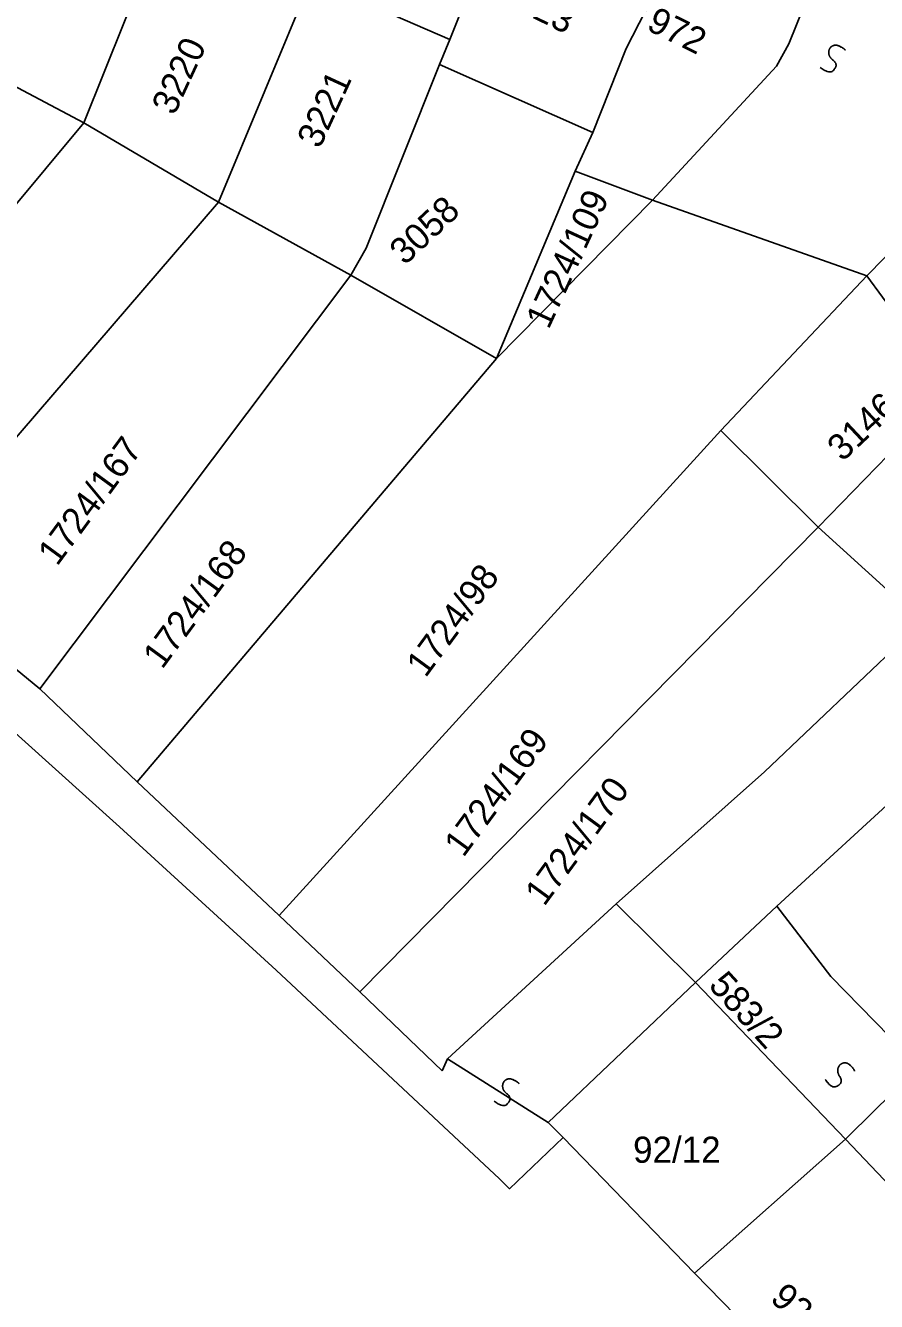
# Model space of a CAD drawing. Extents: x -581999 to -572728, y -1219553 to -1212032.
# Drawn here: x -578208.2 to -578143.1, y -1215994.7 to -1215897.1 of the extents above; entities that cross this region are included whole.
import ezdxf

# ---------------------------------------------------------------- set-up
doc = ezdxf.new("R2010")
doc.units = 0
for name, color, linetype in [('Vrstva 1', 7, 'Continuous'), ('Vrstva 2', 7, 'Continuous'), ('Vrstva 4', 7, 'Continuous'), ('Vrstva 6', 7, 'Continuous')]:
    doc.layers.add(name, color=color, linetype=linetype)

msp = doc.modelspace()

# ---------------------------------------------------------------- linework, layer by layer
at = {"layer": 'Vrstva 1'}
for p, q in [((-578151.646, -1215954.194), (-578139.298, -1215942.44)), ((-578156.919, -1215970.292), (-578163.001, -1215964.282)), ((-578176.3, -1215977.064), (-578175.898, -1215976.141))]:
    msp.add_line(p, q, dxfattribs=at)
for points in [[(-578203.706, -1215904.526), (-578197.478, -1215888.994)], [(-578147.001, -1215891.58), (-578149.78, -1215898.481)], [(-578173.327, -1215892.214), (-578175.722, -1215898.158)], [(-578193.402, -1215910.593), (-578186.313, -1215893.529)], [(-578186.313, -1215893.529), (-578175.722, -1215898.158)], [(-578164.775, -1215905.26), (-578162.221, -1215898.842), (-578160.752, -1215895.963)], [(-578215.124, -1215898.484), (-578203.706, -1215904.526)], [(-578175.722, -1215898.158), (-578176.489, -1215900.074)], [(-578149.78, -1215898.481), (-578150.736, -1215900.206)], [(-578176.489, -1215900.074), (-578182.111, -1215914.119), (-578183.289, -1215916.178)], [(-578176.489, -1215900.074), (-578164.775, -1215905.26)], [(-578150.736, -1215900.206), (-578160.221, -1215910.443)], [(-578227.09, -1215932.638), (-578203.706, -1215904.526)], [(-578193.402, -1215910.593), (-578203.706, -1215904.526)], [(-578166.116, -1215908.232), (-578164.775, -1215905.26)], [(-578134.447, -1215906.66), (-578143.815, -1215916.232)], [(-578172.152, -1215922.565), (-578166.116, -1215908.232)], [(-578166.116, -1215908.232), (-578160.221, -1215910.443)], [(-578172.152, -1215922.565), (-578160.221, -1215910.443)], [(-578160.221, -1215910.443), (-578143.815, -1215916.232)], [(-578217.836, -1215938.987), (-578193.402, -1215910.593)], [(-578183.289, -1215916.178), (-578193.402, -1215910.593)], [(-578143.815, -1215916.232), (-578141.434, -1215919.498), (-578133.119, -1215911.075), (-578126.539, -1215913.103)], [(-578258.822, -1215914.078), (-578234.421, -1215932.176), (-578213.358, -1215947.245), (-578200.962, -1215958.393)], [(-578207.058, -1215947.832), (-578183.289, -1215916.178)], [(-578172.152, -1215922.565), (-578183.289, -1215916.178)], [(-578143.815, -1215916.232), (-578154.982, -1215928.067)], [(-578199.62, -1215954.944), (-578172.152, -1215922.565)], [(-578136.845, -1215924.459), (-578147.55, -1215935.465)], [(-578188.754, -1215965.19), (-578154.982, -1215928.067)], [(-578154.982, -1215928.067), (-578147.55, -1215935.465)], [(-578182.59, -1215971.013), (-578147.55, -1215935.465)], [(-578147.55, -1215935.465), (-578142.299, -1215940.245), (-578139.298, -1215942.44)], [(-578217.836, -1215938.987), (-578207.058, -1215947.832)], [(-578207.058, -1215947.832), (-578199.62, -1215954.944)], [(-578175.898, -1215976.141), (-578163.001, -1215964.282), (-578151.646, -1215954.194)], [(-578199.62, -1215954.944), (-578188.754, -1215965.19)], [(-578150.708, -1215964.455), (-578140.44, -1215955.02)], [(-578200.962, -1215958.393), (-578188.982, -1215969.371), (-578171.922, -1215985.316), (-578171.16, -1215986.084), (-578167.051, -1215982.161)], [(-578156.919, -1215970.292), (-578150.708, -1215964.455)], [(-578146.567, -1215969.834), (-578150.708, -1215964.455)], [(-578188.754, -1215965.19), (-578182.59, -1215971.013)], [(-578139.805, -1215976.748), (-578146.567, -1215969.834)], [(-578182.59, -1215971.013), (-578176.3, -1215977.064)], [(-578167.051, -1215982.161), (-578168.195, -1215981.008), (-578156.919, -1215970.292)], [(-578145.443, -1215982.298), (-578156.919, -1215970.292)], [(-578143.198, -1215980.065), (-578139.805, -1215976.748)], [(-578145.443, -1215982.298), (-578143.198, -1215980.065)], [(-578167.051, -1215982.161), (-578157.002, -1215992.533)], [(-578157.002, -1215992.533), (-578145.443, -1215982.298)], [(-578145.443, -1215982.298), (-578138.586, -1215989.498)], [(-578146.526, -1216003.285), (-578157.002, -1215992.533)]]:
    msp.add_lwpolyline(points, dxfattribs=at)
at = {"layer": 'Vrstva 4'}
msp.add_line((-578168.195, -1215981.008), (-578175.898, -1215976.141), dxfattribs=at)
at = {"layer": 'Vrstva 6'}
for points in [[(-578147.382, -1215900.3), (-578146.699, -1215900.813), (-578146.143, -1215900.293), (-578146.201, -1215899.89), (-578146.537, -1215899.64), (-578146.724, -1215899.354), (-578146.741, -1215899.053), (-578146.664, -1215898.836), (-578146.482, -1215898.639), (-578146.125, -1215898.554), (-578145.579, -1215898.83), (-578145.47, -1215898.976)], [(-578146.999, -1215977.716), (-578146.519, -1215978.423), (-578145.825, -1215978.112), (-578145.748, -1215977.712), (-578145.984, -1215977.367), (-578146.069, -1215977.035), (-578145.987, -1215976.745), (-578145.843, -1215976.565), (-578145.607, -1215976.437), (-578145.242, -1215976.473), (-578144.815, -1215976.912), (-578144.76, -1215977.085)], [(-578172.321, -1215979.384), (-578171.638, -1215979.897), (-578171.082, -1215979.377), (-578171.14, -1215978.974), (-578171.476, -1215978.724), (-578171.663, -1215978.438), (-578171.68, -1215978.137), (-578171.603, -1215977.92), (-578171.421, -1215977.723), (-578171.064, -1215977.638), (-578170.518, -1215977.914), (-578170.409, -1215978.06)]]:
    msp.add_open_spline(points, degree=2, dxfattribs=at)

# ---------------------------------------------------------------- texts
at = {"layer": 'Vrstva 2'}
for s, rotation, p in [('823', 333.68301, (-578170.813, -1215895.796)), ('972', 333.68301, (-578160.758, -1215897.371)), ('3220', 65.27093, (-578196.777, -1215904.033)), ('3221', 65.27093, (-578185.66, -1215906.579)), ('3058', 43.17893, (-578179.152, -1215915.486)), ('1724/109', 65.27093, (-578168.155, -1215920.395)), ('3146/2', 43.17893, (-578145.682, -1215930.512)), ('1724/167', 53.74004, (-578205.743, -1215938.511)), ('1724/168', 53.74004, (-578197.708, -1215946.401)), ('1724/98', 53.74004, (-578177.566, -1215947.049)), ('1724/169', 53.74004, (-578174.673, -1215960.797)), ('1724/170', 53.74004, (-578168.493, -1215964.542)), ('583/2', 312.38813, (-578156.002, -1215970.588)), ('92/11', 317.93505, (-578151.297, -1215994.606))]:
    msp.add_text(s, height=2, rotation=rotation, dxfattribs=at).set_placement(p)
msp.add_text('92/12', height=2, dxfattribs=at).set_placement((-578161.695, -1215984.096))

doc.saveas('drawing.dxf')
